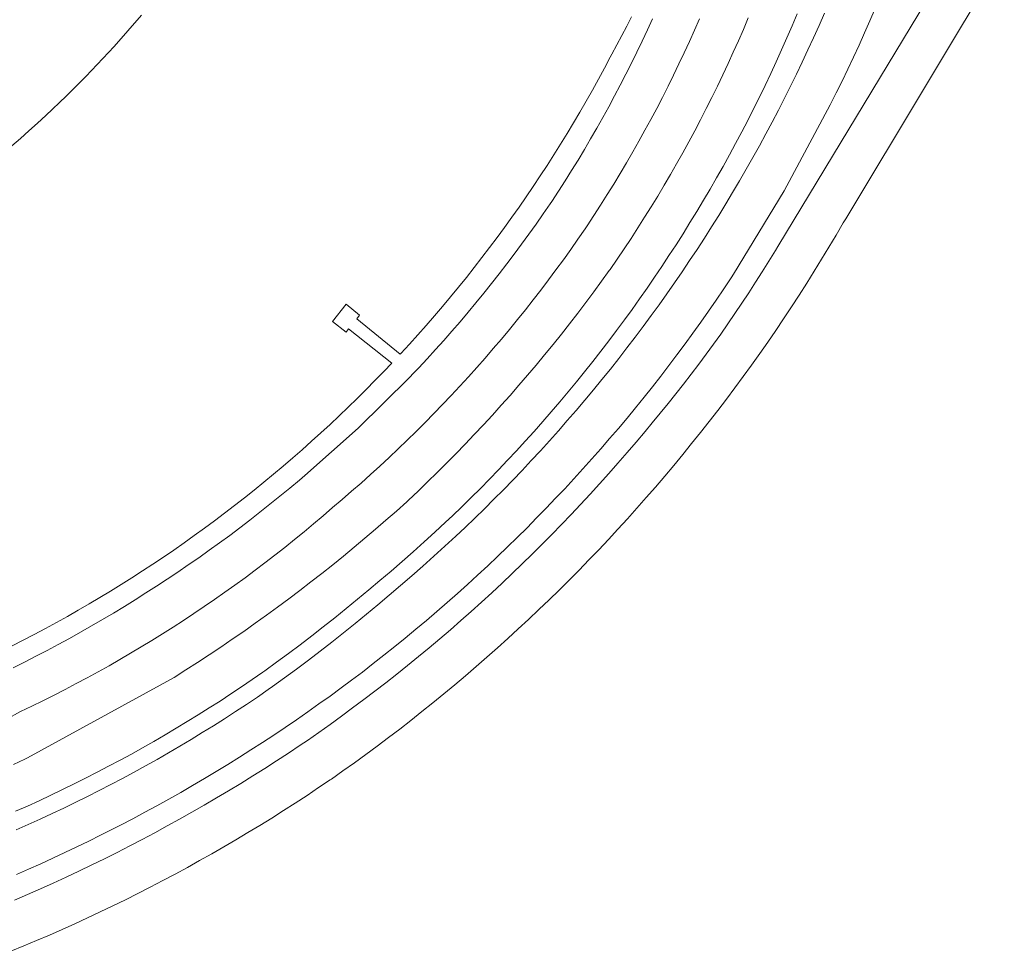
# Model space of a CAD drawing. Extents: x 146402 to 164798, y 455483 to 464134.
# Tile 262 of 575: x 157724 to 157792, y 459777 to 459842. Entities that reach past the tile are written whole.
import ezdxf

# ---------------------------------------------------------------- set-up
doc = ezdxf.new("R2010")
doc.units = 0
doc.header["$LTSCALE"] = 0.2
for name, color, linetype, lineweight in [('B-XX-VH-VERHARDING_ASFALT-GV', 252, 'CONTINUOUS', 18), ('B-XX-VH-VERHARDING_BETONSTRAATSTEEN-GV', 252, 'CONTINUOUS', 18), ('B-XX-VH-VERHARDING_TEGEL-GV', 252, 'CONTINUOUS', 18)]:
    doc.layers.add(name, color=color, linetype=linetype, lineweight=lineweight)

msp = doc.modelspace()

# ---------------------------------------------------------------- linework, layer by layer
at = {"layer": 'B-XX-VH-VERHARDING_ASFALT-GV'}
for points in [[(157723.36, 459782.62), (157724.209, 459782.988), (157725.054, 459783.364), (157725.897, 459783.747), (157726.736, 459784.137), (157727.571, 459784.534), (157728.403, 459784.938), (157729.231, 459785.35), (157729.781, 459785.628), (157730.631, 459786.063), (157731.478, 459786.504), (157732.321, 459786.953), (157733.16, 459787.409), (157733.995, 459787.872), (157734.826, 459788.342), (157735.654, 459788.818), (157736.477, 459789.302), (157737.297, 459789.793), (157738.112, 459790.29), (157738.922, 459790.794), (157739.729, 459791.305), (157740.532, 459791.823), (157741.33, 459792.347), (157742.123, 459792.879), (157742.912, 459793.416), (157743.697, 459793.961), (157744.477, 459794.512), (157745.252, 459795.069), (157746.023, 459795.633), (157746.742, 459796.168), (157747.504, 459796.745), (157748.261, 459797.329), (157749.013, 459797.919), (157749.76, 459798.515), (157750.503, 459799.118), (157751.24, 459799.726), (157751.972, 459800.341), (157752.698, 459800.962), (157753.42, 459801.589), (157754.136, 459802.222), (157754.847, 459802.861), (157755.553, 459803.506), (157756.253, 459804.157), (157756.948, 459804.814), (157757.637, 459805.476), (157758.321, 459806.144), (157758.999, 459806.818), (157759.671, 459807.498), (157760.338, 459808.183), (157760.999, 459808.873), (157761.628, 459809.542), (157762.267, 459810.23), (157762.901, 459810.923), (157763.529, 459811.621), (157764.15, 459812.325), (157764.766, 459813.034), (157765.376, 459813.748), (157765.979, 459814.467), (157766.576, 459815.192), (157767.168, 459815.921), (157767.752, 459816.656), (157768.331, 459817.396), (157768.903, 459818.14), (157769.469, 459818.889), (157770.029, 459819.643), (157770.582, 459820.402), (157771.128, 459821.166), (157771.668, 459821.934), (157772.202, 459822.707), (157772.729, 459823.484), (157773.249, 459824.265), (157773.41, 459824.51), (157776.955, 459830.328), (157780.168, 459836.335), (157780.585, 459837.162), (157780.995, 459837.993), (157781.398, 459838.827), (157781.794, 459839.665), (157782.183, 459840.506), (157782.564, 459841.35), (157782.938, 459842.198), (157783.304, 459843.049)], [(157721.611, 459792.883), (157723.637, 459793.986), (157724.422, 459794.361), (157725.205, 459794.743), (157725.983, 459795.133), (157726.758, 459795.529), (157727.529, 459795.933), (157728.296, 459796.343), (157729.06, 459796.761), (157729.82, 459797.186), (157730.576, 459797.618), (157731.327, 459798.056), (157732.075, 459798.502), (157732.819, 459798.954), (157733.558, 459799.413), (157734.293, 459799.879), (157735.024, 459800.352), (157735.751, 459800.831), (157736.473, 459801.317), (157737.19, 459801.81), (157737.903, 459802.309), (157738.611, 459802.815), (157739.315, 459803.327), (157740.014, 459803.846), (157740.708, 459804.371), (157741.398, 459804.903), (157742.082, 459805.44), (157742.761, 459805.985), (157743.436, 459806.535), (157744.105, 459807.091), (157744.769, 459807.654), (157745.423, 459808.218), (157746.093, 459808.785), (157746.758, 459809.359), (157747.418, 459809.938), (157748.072, 459810.523), (157748.721, 459811.115), (157749.365, 459811.712), (157750.003, 459812.315), (157750.635, 459812.924), (157751.262, 459813.538), (157751.884, 459814.159), (157752.499, 459814.784), (157753.109, 459815.416), (157753.713, 459816.053), (157754.312, 459816.696), (157754.904, 459817.343), (157755.491, 459817.997), (157756.071, 459818.655), (157756.646, 459819.319), (157757.214, 459819.988), (157757.777, 459820.663), (157758.333, 459821.342), (157758.883, 459822.026), (157759.427, 459822.716), (157759.964, 459823.41), (157760.495, 459824.109), (157761.02, 459824.813), (157761.538, 459825.522), (157762.05, 459826.235), (157762.555, 459826.953), (157763.054, 459827.676), (157763.195, 459827.883), (157763.671, 459828.608), (157764.14, 459829.337), (157764.602, 459830.071), (157765.057, 459830.809), (157765.506, 459831.551), (157765.948, 459832.298), (157766.382, 459833.048), (157766.81, 459833.802), (157767.231, 459834.56), (157767.645, 459835.322), (157768.052, 459836.088), (157768.452, 459836.858), (157768.844, 459837.631), (157769.23, 459838.408), (157769.608, 459839.188), (157769.979, 459839.972), (157770.343, 459840.759), (157770.7, 459841.549), (157771.049, 459842.343)], [(157767.759, 459842.345), (157767.402, 459841.565), (157767.038, 459840.788), (157766.666, 459840.014), (157766.287, 459839.244), (157765.901, 459838.478), (157765.508, 459837.715), (157765.108, 459836.956), (157764.7, 459836.2), (157764.286, 459835.449), (157763.865, 459834.701), (157763.437, 459833.957), (157763.001, 459833.218), (157762.559, 459832.482), (157762.11, 459831.751), (157761.655, 459831.023), (157761.192, 459830.301), (157760.723, 459829.582), (157760.622, 459829.433), (157760.133, 459828.721), (157759.637, 459828.013), (157759.134, 459827.31), (157758.625, 459826.611), (157758.109, 459825.917), (157757.587, 459825.228), (157757.059, 459824.544), (157756.525, 459823.865), (157755.984, 459823.19), (157755.437, 459822.521), (157754.883, 459821.857), (157754.324, 459821.198), (157753.759, 459820.544), (157753.187, 459819.896), (157752.61, 459819.252), (157752.026, 459818.615), (157751.437, 459817.982), (157751.103, 459817.629), (157750.767, 459817.278), (157747.218, 459813.773), (157743.486, 459810.462), (157743.11, 459810.142), (157742.43, 459809.572), (157741.744, 459809.009), (157741.054, 459808.451), (157740.359, 459807.9), (157739.659, 459807.355), (157738.953, 459806.816), (157738.243, 459806.284), (157737.529, 459805.758), (157736.809, 459805.239), (157736.085, 459804.726), (157735.356, 459804.22), (157734.623, 459803.72), (157733.885, 459803.227), (157733.143, 459802.74), (157732.397, 459802.261), (157731.646, 459801.788), (157730.891, 459801.321), (157730.132, 459800.862), (157729.368, 459800.41), (157728.601, 459799.964), (157727.83, 459799.525), (157727.054, 459799.094), (157726.275, 459798.669), (157725.492, 459798.251), (157724.706, 459797.841), (157723.915, 459797.437), (157723.122, 459797.041)], [(157774.446, 459842.404), (157774.105, 459841.601), (157773.756, 459840.801), (157773.4, 459840.004), (157773.037, 459839.21), (157772.666, 459838.42), (157772.288, 459837.633), (157771.903, 459836.85), (157771.511, 459836.07), (157771.112, 459835.294), (157770.705, 459834.522), (157770.292, 459833.753), (157769.872, 459832.988), (157769.444, 459832.227), (157769.01, 459831.47), (157768.568, 459830.717), (157768.12, 459829.968), (157767.665, 459829.223), (157767.203, 459828.483), (157766.734, 459827.746), (157766.259, 459827.014), (157765.777, 459826.287), (157765.288, 459825.564), (157764.793, 459824.845), (157764.745, 459824.778), (157764.203, 459824.025), (157763.655, 459823.276), (157763.1, 459822.531), (157762.538, 459821.792), (157761.971, 459821.058), (157761.397, 459820.328), (157760.816, 459819.603), (157760.23, 459818.884), (157759.637, 459818.169), (157759.038, 459817.46), (157758.433, 459816.756), (157757.822, 459816.057), (157757.205, 459815.363), (157756.582, 459814.675), (157755.954, 459813.992), (157755.319, 459813.315), (157754.679, 459812.643), (157754.032, 459811.976), (157753.38, 459811.315), (157752.723, 459810.66), (157752.059, 459810.011), (157751.39, 459809.367), (157750.716, 459808.729), (157750.604, 459808.628), (157749.88, 459807.981), (157749.152, 459807.341), (157748.418, 459806.707), (157747.679, 459806.079), (157746.935, 459805.457), (157746.186, 459804.842), (157745.432, 459804.232), (157744.672, 459803.629), (157743.908, 459803.032), (157743.139, 459802.442), (157742.365, 459801.857), (157741.587, 459801.279), (157740.803, 459800.708), (157740.015, 459800.143), (157739.222, 459799.584), (157738.425, 459799.033), (157737.623, 459798.487), (157736.816, 459797.949), (157736.006, 459797.417), (157735.19, 459796.891), (157734.371, 459796.373), (157724.121, 459790.747), (157723.941, 459790.66), (157723.143, 459790.282)], [(157723.296, 459787.021), (157724.12, 459787.388), (157724.94, 459787.763), (157725.757, 459788.145), (157726.571, 459788.534), (157727.381, 459788.93), (157728.188, 459789.333), (157728.991, 459789.744), (157729.791, 459790.161), (157730.586, 459790.586), (157731.378, 459791.018), (157732.166, 459791.457), (157732.95, 459791.902), (157733.73, 459792.355), (157734.506, 459792.815), (157735.278, 459793.281), (157736.046, 459793.754), (157736.81, 459794.234), (157737.569, 459794.721), (157738.324, 459795.215), (157739.074, 459795.715), (157739.821, 459796.222), (157740.562, 459796.735), (157740.693, 459796.827), (157741.519, 459797.429), (157742.341, 459798.037), (157743.157, 459798.651), (157743.969, 459799.272), (157744.776, 459799.899), (157745.578, 459800.532), (157746.375, 459801.172), (157747.167, 459801.818), (157747.954, 459802.47), (157748.736, 459803.129), (157749.512, 459803.793), (157750.284, 459804.463), (157751.05, 459805.14), (157751.811, 459805.822), (157752.566, 459806.51), (157753.316, 459807.205), (157753.791, 459807.65), (157754.447, 459808.282), (157755.097, 459808.92), (157755.742, 459809.563), (157756.381, 459810.212), (157757.014, 459810.866), (157757.641, 459811.527), (157758.263, 459812.192), (157758.879, 459812.863), (157759.489, 459813.54), (157760.093, 459814.221), (157760.69, 459814.908), (157761.282, 459815.6), (157761.868, 459816.298), (157762.447, 459817), (157763.021, 459817.708), (157763.588, 459818.421), (157764.149, 459819.138), (157764.703, 459819.861), (157765.251, 459820.588), (157765.793, 459821.32), (157766.328, 459822.057), (157766.857, 459822.798), (157767.38, 459823.544), (157767.895, 459824.295), (157768.404, 459825.05), (157768.907, 459825.81), (157769.402, 459826.574), (157769.891, 459827.342), (157770.374, 459828.115), (157770.849, 459828.891), (157771.318, 459829.672), (157771.779, 459830.457), (157772.234, 459831.246), (157772.682, 459832.039), (157773.123, 459832.836), (157773.557, 459833.637), (157773.984, 459834.442), (157774.403, 459835.25), (157774.816, 459836.062), (157775.221, 459836.877), (157775.62, 459837.696), (157776.011, 459838.519), (157776.394, 459839.345), (157776.771, 459840.174), (157777.14, 459841.006), (157777.502, 459841.842), (157777.857, 459842.681)], [(157779.766, 459842.734), (157779.388, 459841.876), (157779.004, 459841.02), (157778.612, 459840.168), (157778.213, 459839.319), (157777.807, 459838.473), (157777.393, 459837.631), (157776.973, 459836.793), (157776.545, 459835.958), (157776.11, 459835.127), (157775.668, 459834.3), (157775.219, 459833.476), (157774.763, 459832.657), (157774.301, 459831.841), (157773.831, 459831.029), (157773.354, 459830.221), (157772.87, 459829.418), (157772.38, 459828.618), (157771.882, 459827.823), (157771.378, 459827.032), (157770.867, 459826.245), (157770.35, 459825.463), (157769.826, 459824.685), (157769.295, 459823.911), (157768.758, 459823.143), (157768.214, 459822.378), (157767.664, 459821.619), (157767.107, 459820.864), (157766.544, 459820.114), (157765.974, 459819.369), (157765.398, 459818.628), (157764.816, 459817.893), (157764.227, 459817.163), (157763.633, 459816.437), (157763.032, 459815.717), (157762.425, 459815.002), (157761.812, 459814.292), (157761.193, 459813.587), (157760.567, 459812.888), (157759.937, 459812.194), (157759.3, 459811.506), (157758.657, 459810.822), (157758.008, 459810.145), (157757.354, 459809.473), (157756.694, 459808.806), (157756.028, 459808.145), (157755.357, 459807.49), (157754.68, 459806.841), (157754.025, 459806.227), (157753.265, 459805.525), (157752.499, 459804.829), (157751.729, 459804.139), (157750.953, 459803.455), (157750.171, 459802.777), (157749.385, 459802.106), (157748.593, 459801.44), (157747.796, 459800.78), (157746.994, 459800.127), (157746.187, 459799.48), (157745.376, 459798.839), (157744.559, 459798.204), (157743.737, 459797.576), (157742.91, 459796.954), (157742.079, 459796.338), (157741.243, 459795.729), (157740.933, 459795.514), (157740.176, 459794.997), (157739.415, 459794.487), (157738.649, 459793.983), (157737.879, 459793.486), (157737.104, 459792.995), (157736.326, 459792.512), (157735.543, 459792.035), (157734.755, 459791.565), (157733.964, 459791.102), (157733.169, 459790.645), (157732.37, 459790.196), (157731.567, 459789.754), (157730.76, 459789.319), (157729.95, 459788.891), (157729.135, 459788.469), (157728.318, 459788.055), (157727.496, 459787.649), (157726.671, 459787.249), (157725.843, 459786.857), (157725.011, 459786.472), (157724.176, 459786.094), (157723.337, 459785.723)]]:
    msp.add_lwpolyline(points, dxfattribs=at)
at = {"layer": 'B-XX-VH-VERHARDING_BETONSTRAATSTEEN-GV'}
for points in [[(157789.634, 459848.152), (157776.506, 459826.443), (157776.337, 459826.162), (157775.884, 459825.419), (157775.424, 459824.681), (157774.957, 459823.946), (157774.483, 459823.216), (157774.003, 459822.49), (157773.516, 459821.769), (157773.023, 459821.052), (157772.523, 459820.339), (157772.016, 459819.632), (157771.503, 459818.929), (157770.983, 459818.231), (157770.457, 459817.537), (157769.925, 459816.848), (157769.386, 459816.165), (157768.841, 459815.486), (157768.29, 459814.813), (157767.733, 459814.144), (157767.236, 459813.543), (157766.612, 459812.798), (157765.982, 459812.059), (157765.346, 459811.326), (157764.704, 459810.597), (157764.056, 459809.874), (157763.402, 459809.156), (157762.742, 459808.444), (157762.076, 459807.736), (157761.404, 459807.035), (157760.727, 459806.339), (157760.044, 459805.649), (157759.355, 459804.964), (157758.661, 459804.285), (157757.961, 459803.612), (157757.255, 459802.944), (157756.544, 459802.283), (157755.828, 459801.627), (157755.106, 459800.977), (157754.379, 459800.334), (157753.647, 459799.696), (157752.909, 459799.064), (157752.166, 459798.438), (157751.419, 459797.819), (157750.666, 459797.205), (157749.908, 459796.598), (157749.145, 459795.997), (157748.377, 459795.403), (157747.604, 459794.815), (157746.826, 459794.233), (157746.044, 459793.657), (157745.257, 459793.088), (157744.465, 459792.526), (157743.669, 459791.97), (157743.174, 459791.637), (157742.35, 459791.09), (157741.522, 459790.55), (157740.69, 459790.017), (157739.854, 459789.491), (157739.013, 459788.971), (157738.168, 459788.458), (157737.319, 459787.952), (157736.466, 459787.453), (157735.609, 459786.961), (157734.747, 459786.476), (157733.882, 459785.998), (157733.014, 459785.527), (157732.141, 459785.062), (157731.264, 459784.605), (157730.385, 459784.155), (157729.501, 459783.712), (157728.614, 459783.277), (157727.723, 459782.848), (157726.829, 459782.427), (157725.931, 459782.013), (157725.03, 459781.606), (157724.126, 459781.207), (157723.219, 459780.815)], [(157722.959, 459777.249), (157723.861, 459777.62), (157724.76, 459777.998), (157725.656, 459778.384), (157726.549, 459778.777), (157727.438, 459779.177), (157728.324, 459779.585), (157729.207, 459779.999), (157730.086, 459780.422), (157730.962, 459780.851), (157731.835, 459781.287), (157732.703, 459781.731), (157733.568, 459782.181), (157734.43, 459782.639), (157735.287, 459783.104), (157736.141, 459783.576), (157736.99, 459784.055), (157737.836, 459784.54), (157738.678, 459785.033), (157739.516, 459785.533), (157740.35, 459786.039), (157741.179, 459786.552), (157742.004, 459787.072), (157742.825, 459787.599), (157743.641, 459788.133), (157744.454, 459788.673), (157745.261, 459789.22), (157745.341, 459789.274), (157746.148, 459789.839), (157746.949, 459790.411), (157747.747, 459790.99), (157748.539, 459791.575), (157749.327, 459792.166), (157750.11, 459792.764), (157750.888, 459793.368), (157751.661, 459793.979), (157752.429, 459794.595), (157753.192, 459795.218), (157753.95, 459795.847), (157754.703, 459796.483), (157755.451, 459797.124), (157756.193, 459797.771), (157756.931, 459798.425), (157757.662, 459799.084), (157758.389, 459799.749), (157759.11, 459800.42), (157759.825, 459801.097), (157760.535, 459801.78), (157761.24, 459802.468), (157761.939, 459803.163), (157762.632, 459803.863), (157763.319, 459804.568), (157764.001, 459805.279), (157764.677, 459805.995), (157765.347, 459806.717), (157766.011, 459807.445), (157766.67, 459808.178), (157767.322, 459808.916), (157767.968, 459809.659), (157768.609, 459810.408), (157769.243, 459811.161), (157769.871, 459811.92), (157770.492, 459812.684), (157771.108, 459813.453), (157771.717, 459814.227), (157772.321, 459815.006), (157772.917, 459815.79), (157773.507, 459816.578), (157774.091, 459817.372), (157774.669, 459818.17), (157775.24, 459818.973), (157775.804, 459819.78), (157776.362, 459820.592), (157776.913, 459821.408), (157777.457, 459822.229), (157777.995, 459823.054), (157778.526, 459823.884), (157779.051, 459824.718), (157779.568, 459825.556), (157780.079, 459826.398), (157780.583, 459827.245), (157781.08, 459828.095), (157781.245, 459828.381), (157792.318, 459846.815)], [(157777.857, 459842.681), (157777.502, 459841.842), (157777.14, 459841.006), (157776.771, 459840.174), (157776.394, 459839.345), (157776.011, 459838.519), (157775.62, 459837.696), (157775.221, 459836.877), (157774.816, 459836.062), (157774.403, 459835.25), (157773.984, 459834.442), (157773.557, 459833.637), (157773.123, 459832.836), (157772.682, 459832.039), (157772.234, 459831.246), (157771.779, 459830.457), (157771.318, 459829.672), (157770.849, 459828.891), (157770.374, 459828.115), (157769.891, 459827.342), (157769.402, 459826.574), (157768.907, 459825.81), (157768.404, 459825.05), (157767.895, 459824.295), (157767.38, 459823.544), (157766.857, 459822.798), (157766.328, 459822.057), (157765.793, 459821.32), (157765.251, 459820.588), (157764.703, 459819.861), (157764.149, 459819.138), (157763.588, 459818.421), (157763.021, 459817.708), (157762.447, 459817), (157761.868, 459816.298), (157761.282, 459815.6), (157760.69, 459814.908), (157760.093, 459814.221), (157759.489, 459813.54), (157758.879, 459812.863), (157758.263, 459812.192), (157757.641, 459811.527), (157757.014, 459810.866), (157756.381, 459810.212), (157755.742, 459809.563), (157755.097, 459808.92), (157754.447, 459808.282), (157753.791, 459807.65), (157753.316, 459807.205), (157752.566, 459806.51), (157751.811, 459805.822), (157751.05, 459805.14), (157750.284, 459804.463), (157749.512, 459803.793), (157748.736, 459803.129), (157747.954, 459802.47), (157747.167, 459801.818), (157746.375, 459801.172), (157745.578, 459800.532), (157744.776, 459799.899), (157743.969, 459799.272), (157743.157, 459798.651), (157742.341, 459798.037), (157741.519, 459797.429), (157740.693, 459796.827), (157740.562, 459796.735), (157739.821, 459796.222), (157739.074, 459795.715), (157738.324, 459795.215), (157737.569, 459794.721), (157736.81, 459794.234), (157736.046, 459793.754), (157735.278, 459793.281), (157734.506, 459792.815), (157733.73, 459792.355), (157732.95, 459791.902), (157732.166, 459791.457), (157731.378, 459791.018), (157730.586, 459790.586), (157729.791, 459790.161), (157728.991, 459789.744), (157728.188, 459789.333), (157727.381, 459788.93), (157726.571, 459788.534), (157725.757, 459788.145), (157724.94, 459787.763), (157724.12, 459787.388), (157723.296, 459787.021)], [(157723.337, 459785.723), (157724.176, 459786.094), (157725.011, 459786.472), (157725.843, 459786.857), (157726.671, 459787.249), (157727.496, 459787.649), (157728.318, 459788.055), (157729.135, 459788.469), (157729.95, 459788.891), (157730.76, 459789.319), (157731.567, 459789.754), (157732.37, 459790.196), (157733.169, 459790.645), (157733.964, 459791.102), (157734.755, 459791.565), (157735.543, 459792.035), (157736.326, 459792.512), (157737.104, 459792.995), (157737.879, 459793.486), (157738.649, 459793.983), (157739.415, 459794.487), (157740.176, 459794.997), (157740.933, 459795.514), (157741.243, 459795.729), (157742.079, 459796.338), (157742.91, 459796.954), (157743.737, 459797.576), (157744.559, 459798.204), (157745.376, 459798.839), (157746.187, 459799.48), (157746.994, 459800.127), (157747.796, 459800.78), (157748.593, 459801.44), (157749.385, 459802.106), (157750.171, 459802.777), (157750.953, 459803.455), (157751.729, 459804.139), (157752.499, 459804.829), (157753.265, 459805.525), (157754.025, 459806.227), (157754.68, 459806.841), (157755.357, 459807.49), (157756.028, 459808.145), (157756.694, 459808.806), (157757.354, 459809.473), (157758.008, 459810.145), (157758.657, 459810.822), (157759.3, 459811.506), (157759.937, 459812.194), (157760.567, 459812.888), (157761.193, 459813.587), (157761.812, 459814.292), (157762.425, 459815.002), (157763.032, 459815.717), (157763.633, 459816.437), (157764.227, 459817.163), (157764.816, 459817.893), (157765.398, 459818.628), (157765.974, 459819.369), (157766.544, 459820.114), (157767.107, 459820.864), (157767.664, 459821.619), (157768.214, 459822.378), (157768.758, 459823.143), (157769.295, 459823.911), (157769.826, 459824.685), (157770.35, 459825.463), (157770.867, 459826.245), (157771.378, 459827.032), (157771.882, 459827.823), (157772.38, 459828.618), (157772.87, 459829.418), (157773.354, 459830.221), (157773.831, 459831.029), (157774.301, 459831.841), (157774.763, 459832.657), (157775.219, 459833.476), (157775.668, 459834.3), (157776.11, 459835.127), (157776.545, 459835.958), (157776.973, 459836.793), (157777.393, 459837.631), (157777.807, 459838.473), (157778.213, 459839.319), (157778.612, 459840.168), (157779.004, 459841.02), (157779.388, 459841.876), (157779.766, 459842.734)]]:
    msp.add_lwpolyline(points, dxfattribs=at)
at = {"layer": 'B-XX-VH-VERHARDING_TEGEL-GV'}
for points in [[(157723.027, 459833.474), (157723.63, 459833.995), (157724.227, 459834.522), (157724.819, 459835.054), (157725.406, 459835.593), (157726.817, 459836.932), (157728.194, 459838.306), (157730.179, 459840.41), (157732.086, 459842.585)], [(157766.301, 459842.475), (157765.968, 459841.822), (157765.628, 459841.172), (157765.28, 459840.526), (157764.926, 459839.884), (157764.812, 459839.665), (157764.402, 459838.892), (157763.984, 459838.122), (157763.56, 459837.356), (157763.129, 459836.593), (157762.691, 459835.835), (157762.246, 459835.081), (157761.794, 459834.331), (157761.335, 459833.585), (157760.87, 459832.843), (157760.398, 459832.106), (157759.919, 459831.373), (157759.433, 459830.644), (157758.941, 459829.92), (157758.442, 459829.2), (157757.937, 459828.485), (157757.425, 459827.774), (157756.906, 459827.069), (157756.381, 459826.368), (157755.85, 459825.672), (157755.313, 459824.98), (157754.769, 459824.294), (157754.219, 459823.613), (157753.662, 459822.936), (157753.1, 459822.265), (157752.531, 459821.599), (157751.957, 459820.938), (157751.376, 459820.283), (157750.789, 459819.633), (157750.197, 459818.988), (157750.152, 459818.94), (157747.121, 459821.402), (157747.307, 459821.649), (157746.369, 459822.42), (157745.424, 459821.223), (157746.375, 459820.47), (157746.546, 459820.694), (157749.557, 459818.305), (157748.994, 459817.714), (157748.384, 459817.086), (157747.769, 459816.463), (157747.147, 459815.846), (157746.52, 459815.235), (157745.888, 459814.629), (157745.25, 459814.03), (157744.606, 459813.436), (157743.957, 459812.848), (157743.303, 459812.265), (157742.644, 459811.689), (157741.979, 459811.119), (157741.309, 459810.555), (157740.634, 459809.997), (157739.954, 459809.446), (157739.269, 459808.9), (157738.579, 459808.361), (157737.884, 459807.829), (157737.184, 459807.302), (157736.479, 459806.782), (157735.77, 459806.269), (157735.056, 459805.762), (157734.337, 459805.261), (157733.614, 459804.767), (157732.887, 459804.28), (157732.155, 459803.799), (157731.418, 459803.325), (157730.678, 459802.858), (157729.933, 459802.398), (157729.184, 459801.944), (157728.43, 459801.498), (157727.673, 459801.058), (157726.912, 459800.625), (157726.147, 459800.199), (157725.378, 459799.78), (157724.605, 459799.368), (157723.828, 459798.964), (157723.048, 459798.566)], [(157723.122, 459797.041), (157723.915, 459797.437), (157724.706, 459797.841), (157725.492, 459798.251), (157726.275, 459798.669), (157727.054, 459799.094), (157727.83, 459799.525), (157728.601, 459799.964), (157729.368, 459800.41), (157730.132, 459800.862), (157730.891, 459801.321), (157731.646, 459801.788), (157732.397, 459802.261), (157733.143, 459802.74), (157733.885, 459803.227), (157734.623, 459803.72), (157735.356, 459804.22), (157736.085, 459804.726), (157736.809, 459805.239), (157737.529, 459805.758), (157738.243, 459806.284), (157738.953, 459806.816), (157739.659, 459807.355), (157740.359, 459807.9), (157741.054, 459808.451), (157741.744, 459809.009), (157742.43, 459809.572), (157743.11, 459810.142), (157743.486, 459810.462), (157747.218, 459813.773), (157750.767, 459817.278), (157751.103, 459817.629), (157751.437, 459817.982), (157752.026, 459818.615), (157752.61, 459819.252), (157753.187, 459819.896), (157753.759, 459820.544), (157754.324, 459821.198), (157754.883, 459821.857), (157755.437, 459822.521), (157755.984, 459823.19), (157756.525, 459823.865), (157757.059, 459824.544), (157757.587, 459825.228), (157758.109, 459825.917), (157758.625, 459826.611), (157759.134, 459827.31), (157759.637, 459828.013), (157760.133, 459828.721), (157760.622, 459829.433), (157760.723, 459829.582), (157761.192, 459830.301), (157761.655, 459831.023), (157762.11, 459831.751), (157762.559, 459832.482), (157763.001, 459833.218), (157763.437, 459833.957), (157763.865, 459834.701), (157764.286, 459835.449), (157764.7, 459836.2), (157765.108, 459836.956), (157765.508, 459837.715), (157765.901, 459838.478), (157766.287, 459839.244), (157766.666, 459840.014), (157767.038, 459840.788), (157767.402, 459841.565), (157767.759, 459842.345)]]:
    msp.add_lwpolyline(points, dxfattribs=at)

doc.saveas('drawing.dxf')
